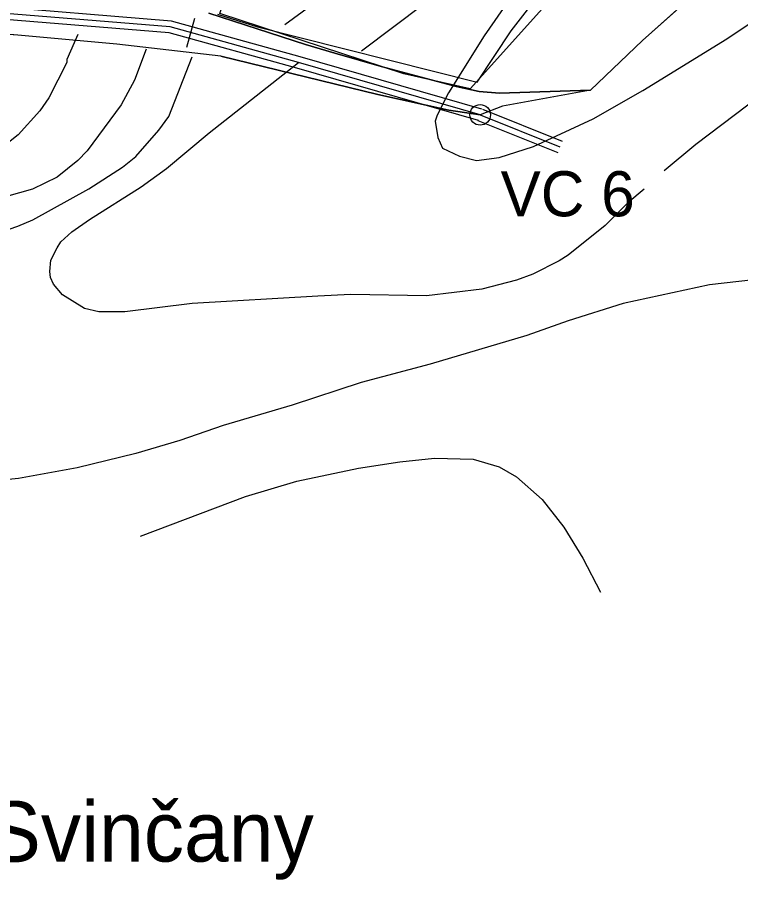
# Model space of a CAD drawing. Extents: x -662620 to -656370, y -1067090 to -1062990.
# Drawn here: x -658679.2 to -658438.7, y -1066673.1 to -1066386.4 of the extents above; entities that cross this region are included whole.
import ezdxf

# ---------------------------------------------------------------- set-up
doc = ezdxf.new("R2010")
doc.units = 0
for name, color, linetype in [('HRANICE_KATASTRÁLNÍHO_ÚZEMÍ', 7, 'Continuous'), ('NÁZEV_K__Ú_', 7, 'Continuous'), ('OBVOD_PÚ', 7, 'Continuous'), ('Organizacni_opatreni_ochranne_zatravnení__protierozni_rozmistovani_plodin__osevni_postup__stridani_plodin', 7, 'Continuous'), ('ORNÁ_PŮDA_-_STÁVAJÍCÍ', 7, 'Continuous'), ('OSTATNÍ_PLOCHA_-_STÁVAJÍCÍ', 7, 'Continuous'), ('POLNÍ_CESTA_STÁVAJÍCÍ_-_KRAJ', 7, 'Continuous'), ('POLNÍ_CESTA_STÁVAJÍCÍ_-_OSA', 7, 'Continuous'), ('VRSTEVNICE_ZDŮRAZNĚNÁ', 7, 'Continuous'), ('VRSTEVNICE_ZÁKLADNÍ', 7, 'Continuous')]:
    doc.layers.add(name, color=color, linetype=linetype)

msp = doc.modelspace()

# ---------------------------------------------------------------- linework, layer by layer
at = {"layer": 'HRANICE_KATASTRÁLNÍHO_ÚZEMÍ'}
msp.add_lwpolyline([(-658612.67, -1066385.38), (-658599.32, -1066389.61), (-658526.32, -1066407.97), (-658515.01, -1066390.91), (-658499.54, -1066370.87)], dxfattribs=at)
at = {"layer": 'OBVOD_PÚ'}
for points in [[(-658471.34, -1066394.1), (-658449.72, -1066374.6)], [(-658679.01, -1066392.28), (-658716.35, -1066389.62)], [(-658646.07, -1066395.35), (-658679.01, -1066392.28)], [(-658611.51, -1066399.29), (-658646.07, -1066395.35)], [(-658488.62, -1066410.62), (-658471.34, -1066394.1)], [(-658611.51, -1066399.29), (-658559.37, -1066412.03)], [(-658488.62, -1066410.62), (-658517.9, -1066415.96)], [(-658559.37, -1066412.03), (-658535.78, -1066417.25)], [(-658517.9, -1066415.96), (-658525.32, -1066418.83)], [(-658535.78, -1066417.25), (-658525.32, -1066418.83)]]:
    msp.add_lwpolyline(points, dxfattribs=at)
at = {"layer": 'Organizacni_opatreni_ochranne_zatravnení__protierozni_rozmistovani_plodin__osevni_postup__stridani_plodin'}
msp.add_lwpolyline([(-658515.32, -1066087.97), (-658515.1, -1066087.3), (-658463.1, -1066099.7), (-658439.9, -1066104), (-658420, -1066108.1), (-658378.44, -1066116.48), (-658322, -1066128.5), (-658314.14, -1066130.32), (-658331.87, -1066164.3), (-658365.21, -1066192.88), (-658382.67, -1066230.98), (-658387.44, -1066253.2), (-658528.66, -1066410.12), (-658550.72, -1066405.24), (-658611.9, -1066385.13)], close=True, dxfattribs=at)
at = {"layer": 'ORNÁ_PŮDA_-_STÁVAJÍCÍ'}
for p, q in [((-658449.72, -1066374.6), (-658471.34, -1066394.1)), ((-658583.4, -1066395.38), (-658615.46, -1066385)), ((-658573.6, -1066398.36), (-658583.4, -1066395.38)), ((-658471.34, -1066394.1), (-658488.62, -1066410.62)), ((-658558.21, -1066402.76), (-658573.6, -1066398.36)), ((-658533.26, -1066409.43), (-658558.21, -1066402.76)), ((-658525.62, -1066411.09), (-658533.26, -1066409.43)), ((-658518.94, -1066411.63), (-658525.62, -1066411.09)), ((-658488.62, -1066410.62), (-658518.94, -1066411.63))]:
    msp.add_line(p, q, dxfattribs=at)
msp.add_lwpolyline([(-658449.72, -1066374.6), (-658471.34, -1066394.1), (-658488.62, -1066410.62), (-658518.94, -1066411.63), (-658525.62, -1066411.09), (-658533.26, -1066409.43), (-658558.21, -1066402.76), (-658573.6, -1066398.36), (-658583.4, -1066395.38), (-658615.46, -1066385)], dxfattribs=at)
at = {"layer": 'OSTATNÍ_PLOCHA_-_STÁVAJÍCÍ'}
for p, q in [((-658615.46, -1066385), (-658583.4, -1066395.38)), ((-658615.46, -1066385), (-658583.4, -1066395.38)), ((-658679.01, -1066392.28), (-658716.35, -1066389.62)), ((-658679.01, -1066392.28), (-658716.35, -1066389.62)), ((-658646.07, -1066395.35), (-658679.01, -1066392.28)), ((-658646.07, -1066395.35), (-658679.01, -1066392.28)), ((-658611.51, -1066399.29), (-658646.07, -1066395.35)), ((-658611.51, -1066399.29), (-658646.07, -1066395.35)), ((-658583.4, -1066395.38), (-658573.6, -1066398.36)), ((-658583.4, -1066395.38), (-658573.6, -1066398.36)), ((-658559.37, -1066412.03), (-658611.51, -1066399.29)), ((-658559.37, -1066412.03), (-658611.51, -1066399.29)), ((-658573.6, -1066398.36), (-658558.21, -1066402.76)), ((-658573.6, -1066398.36), (-658558.21, -1066402.76)), ((-658558.21, -1066402.76), (-658533.26, -1066409.43)), ((-658558.21, -1066402.76), (-658533.26, -1066409.43)), ((-658533.26, -1066409.43), (-658525.62, -1066411.09)), ((-658533.26, -1066409.43), (-658525.62, -1066411.09)), ((-658525.62, -1066411.09), (-658518.94, -1066411.63)), ((-658525.62, -1066411.09), (-658518.94, -1066411.63)), ((-658518.94, -1066411.63), (-658488.62, -1066410.62)), ((-658518.94, -1066411.63), (-658488.62, -1066410.62)), ((-658488.62, -1066410.62), (-658517.9, -1066415.96)), ((-658488.62, -1066410.62), (-658517.9, -1066415.96)), ((-658535.78, -1066417.25), (-658559.37, -1066412.03)), ((-658535.78, -1066417.25), (-658559.37, -1066412.03)), ((-658517.9, -1066415.96), (-658525.32, -1066418.83)), ((-658517.9, -1066415.96), (-658525.32, -1066418.83)), ((-658525.32, -1066418.83), (-658535.78, -1066417.25)), ((-658525.32, -1066418.83), (-658535.78, -1066417.25))]:
    msp.add_line(p, q, dxfattribs=at)
msp.add_lwpolyline([(-658615.46, -1066385), (-658583.4, -1066395.38), (-658573.6, -1066398.36), (-658558.21, -1066402.76), (-658533.26, -1066409.43), (-658525.62, -1066411.09), (-658518.94, -1066411.63), (-658488.62, -1066410.62), (-658517.9, -1066415.96), (-658525.32, -1066418.83), (-658535.78, -1066417.25), (-658559.37, -1066412.03), (-658611.51, -1066399.29), (-658646.07, -1066395.35), (-658679.01, -1066392.28), (-658716.35, -1066389.62)], dxfattribs=at)
msp.add_lwpolyline([(-658615.46, -1066385), (-658583.4, -1066395.38), (-658573.6, -1066398.36), (-658558.21, -1066402.76), (-658533.26, -1066409.43), (-658525.62, -1066411.09), (-658518.94, -1066411.63), (-658488.62, -1066410.62), (-658517.9, -1066415.96), (-658525.32, -1066418.83), (-658535.78, -1066417.25), (-658559.37, -1066412.03), (-658611.51, -1066399.29), (-658646.07, -1066395.35), (-658679.01, -1066392.28), (-658716.35, -1066389.62)], dxfattribs=at)
at = {"layer": 'POLNÍ_CESTA_STÁVAJÍCÍ_-_KRAJ'}
for points in [[(-658524.77, -1066416.91), (-658585.14, -1066399.5), (-658627.95, -1066387.63), (-658692.63, -1066382.35), (-658745.41, -1066382.35), (-658844.82, -1066394.86), (-658910.58, -1066405.85), (-659008.67, -1066433.22), (-659055.89, -1066439.26), (-659092.46, -1066437.38), (-659149.26, -1066425.87), (-659161.27, -1066431.66), (-659178.7, -1066451.74), (-659206.01, -1066461.71), (-659282.28, -1066460.95), (-659319.31, -1066453.29)], [(-658525.87, -1066420.75), (-658586.23, -1066403.35), (-658628.66, -1066391.58), (-658692.79, -1066386.35), (-658745.16, -1066386.35), (-658844.24, -1066398.82), (-658909.71, -1066409.76), (-659007.88, -1066437.15), (-659055.74, -1066443.28), (-659092.96, -1066441.36), (-659148.74, -1066430.05), (-659158.79, -1066434.91), (-659176.35, -1066455.14), (-659205.33, -1066465.71), (-659282.71, -1066464.95), (-659320.12, -1066457.21)], [(-658524.58, -1066416.97), (-658498.08, -1066427.61)], [(-658526.06, -1066420.69), (-658499.57, -1066431.32)]]:
    msp.add_lwpolyline(points, dxfattribs=at)
msp.add_circle((-658525.32, -1066418.83), 3.43, dxfattribs=at)
at = {"layer": 'POLNÍ_CESTA_STÁVAJÍCÍ_-_OSA'}
for points in [[(-658525.32, -1066418.83), (-658585.69, -1066401.42), (-658628.3, -1066389.61), (-658692.71, -1066384.35), (-658745.29, -1066384.35), (-658844.53, -1066396.84), (-658910.15, -1066407.8), (-659008.28, -1066435.19), (-659055.82, -1066441.27), (-659092.71, -1066439.37), (-659149, -1066427.96), (-659160.03, -1066433.28), (-659177.52, -1066453.44), (-659205.67, -1066463.71), (-659282.5, -1066462.95), (-659319.71, -1066455.25)], [(-658622.84, -1066396.31), (-658620.17, -1066386.67)], [(-658525.32, -1066418.83), (-658498.82, -1066429.46)]]:
    msp.add_lwpolyline(points, dxfattribs=at)
at = {"layer": 'VRSTEVNICE_ZDŮRAZNĚNÁ'}
for points in [[(-658507.86, -1066079.28), (-658508.44, -1066099.02), (-658509.59, -1066112.78), (-658514.89, -1066144.88), (-658525.06, -1066181.57), (-658527.07, -1066190.74), (-658530.08, -1066213.68), (-658530.08, -1066227.43), (-658529.36, -1066236.61), (-658525.49, -1066264.12), (-658524.78, -1066278.17), (-658524.92, -1066296.51), (-658526.21, -1066305.68), (-658528.22, -1066314.86), (-658532.52, -1066328.62), (-658537.1, -1066337.79), (-658542.69, -1066346.39), (-658550.57, -1066355.56), (-658568.92, -1066373.19), (-658590.27, -1066388.95)], [(-658694.46, -1066461.18), (-658678.99, -1066455.88), (-658673.97, -1066453.73), (-658655.34, -1066443.41), (-658644.16, -1066436.25), (-658639.72, -1066432.66), (-658632.12, -1066423.92), (-658628.83, -1066419.33), (-658621.09, -1066399.56)], [(-658434.49, -1066473.65), (-658449.11, -1066475.37), (-658477.77, -1066481.53), (-658496.11, -1066487.27), (-658509.87, -1066492.14), (-658541.98, -1066501.74), (-658564.91, -1066507.76), (-658587.84, -1066515.36), (-658610.77, -1066522.09), (-658625.1, -1066527.11), (-658639.72, -1066531.41), (-658659.21, -1066536.14), (-658678.7, -1066539.72), (-658693.32, -1066541.15)]]:
    msp.add_lwpolyline(points, dxfattribs=at)
at = {"layer": 'VRSTEVNICE_ZÁKLADNÍ'}
for points in [[(-658473.8, -1066083.22), (-658473.61, -1066097.3), (-658474.47, -1066115.93), (-658477.63, -1066134.56), (-658485.94, -1066168.1), (-658492.82, -1066187.02), (-658493.25, -1066187.16), (-658496.54, -1066196.76), (-658498.98, -1066207.08), (-658499.98, -1066218.26), (-658500.13, -1066242.63), (-658503.28, -1066266.42), (-658505, -1066285.05), (-658507.87, -1066307.98), (-658508.58, -1066312.28), (-658512.16, -1066330.91), (-658517.47, -1066346.67), (-658522.2, -1066356.71), (-658524.78, -1066361.01), (-658535.1, -1066373.33), (-658543.7, -1066381.79), (-658564.76, -1066397.69)], [(-658473.8, -1066083.22), (-658473.61, -1066097.3), (-658474.47, -1066115.93), (-658477.63, -1066134.56), (-658485.94, -1066168.1), (-658492.82, -1066187.02), (-658493.25, -1066187.16), (-658496.54, -1066196.76), (-658498.98, -1066207.08), (-658499.98, -1066218.26), (-658500.13, -1066242.63), (-658503.28, -1066266.42), (-658505, -1066285.05), (-658507.87, -1066307.98), (-658508.58, -1066312.28), (-658512.16, -1066330.91), (-658517.47, -1066346.67), (-658522.2, -1066356.71), (-658524.78, -1066361.01), (-658535.1, -1066373.33), (-658543.7, -1066381.79), (-658564.76, -1066397.69)], [(-658515.89, -1066380.93), (-658524.06, -1066392.53), (-658535.81, -1066411.45), (-658539.68, -1066418.9), (-658540.26, -1066420.91), (-658539.39, -1066426.36), (-658537.82, -1066429.94), (-658532.23, -1066432.52), (-658526.5, -1066433.95), (-658519.05, -1066432.95), (-658507.58, -1066429.37), (-658487.8, -1066420.19), (-658471.32, -1066410.74), (-658443.37, -1066393.54), (-658407.26, -1066369.17)], [(-658515.89, -1066380.93), (-658524.06, -1066392.53), (-658535.81, -1066411.45), (-658539.68, -1066418.9), (-658540.26, -1066420.91), (-658539.39, -1066426.36), (-658537.82, -1066429.94), (-658532.23, -1066432.52), (-658526.5, -1066433.95), (-658519.05, -1066432.95), (-658507.58, -1066429.37), (-658487.8, -1066420.19), (-658471.32, -1066410.74), (-658443.37, -1066393.54), (-658407.26, -1066369.17)], [(-658659.05, -1066392.07), (-658662.65, -1066400.42), (-658662.65, -1066401.42), (-658668.67, -1066413.17), (-658671.68, -1066417.47), (-658678.84, -1066425.5), (-658683.72, -1066429.37)], [(-658659.05, -1066392.07), (-658662.65, -1066400.42), (-658662.65, -1066401.42), (-658668.67, -1066413.17), (-658671.68, -1066417.47), (-658678.84, -1066425.5), (-658683.72, -1066429.37)], [(-658636.33, -1066396.98), (-658640.15, -1066407.3), (-658644.59, -1066415.46), (-658655.91, -1066430.8), (-658659.07, -1066433.95), (-658665.94, -1066439.54), (-658674.11, -1066443.56), (-658682.71, -1066445.99)], [(-658636.33, -1066396.98), (-658640.15, -1066407.3), (-658644.59, -1066415.46), (-658655.91, -1066430.8), (-658659.07, -1066433.95), (-658665.94, -1066439.54), (-658674.11, -1066443.56), (-658682.71, -1066445.99)], [(-658415, -1066399.41), (-658453.69, -1066428.65), (-658464.15, -1066437.39)], [(-658415, -1066399.41), (-658453.69, -1066428.65), (-658464.15, -1066437.39)], [(-658470.79, -1066443.48), (-658476.23, -1066448.08), (-658483.79, -1066455.59), (-658496.11, -1066465.48), (-658499.12, -1066467.35), (-658507.87, -1066471.79), (-658513.31, -1066473.8), (-658524.78, -1066476.8), (-658543.12, -1066478.95), (-658568.35, -1066478.52), (-658579.24, -1066479.1), (-658621.09, -1066481.53), (-658643.44, -1066484.26), (-658652.04, -1066484.26), (-658656.77, -1066483.25), (-658664.08, -1066478.67), (-658667.09, -1066475.09), (-658668.09, -1066472.94), (-658668.38, -1066470.93), (-658667.97, -1066467.17), (-658665.94, -1066463.05), (-658664.65, -1066461.04), (-658661.08, -1066457.69), (-658655.2, -1066453.59), (-658638, -1066442.7), (-658629.54, -1066436.68), (-658615.35, -1066424.78), (-658585.69, -1066401.42)], [(-658470.79, -1066443.48), (-658476.23, -1066448.08), (-658483.79, -1066455.59), (-658496.11, -1066465.48), (-658499.12, -1066467.35), (-658507.87, -1066471.79), (-658513.31, -1066473.8), (-658524.78, -1066476.8), (-658543.12, -1066478.95), (-658568.35, -1066478.52), (-658579.24, -1066479.1), (-658621.09, -1066481.53), (-658643.44, -1066484.26), (-658652.04, -1066484.26), (-658656.77, -1066483.25), (-658664.08, -1066478.67), (-658667.09, -1066475.09), (-658668.09, -1066472.94), (-658668.38, -1066470.93), (-658667.97, -1066467.17), (-658665.94, -1066463.05), (-658664.65, -1066461.04), (-658661.08, -1066457.69), (-658655.2, -1066453.59), (-658638, -1066442.7), (-658629.54, -1066436.68), (-658615.35, -1066424.78), (-658585.69, -1066401.42)], [(-658638.25, -1066558.88), (-658603.32, -1066545.74), (-658586.26, -1066540.58), (-658565.77, -1066536.28), (-658552.01, -1066534.13), (-658540.54, -1066532.98), (-658527.64, -1066533.27), (-658519.05, -1066535.85), (-658513.31, -1066539.15)], [(-658638.25, -1066558.88), (-658603.32, -1066545.74), (-658586.26, -1066540.58), (-658565.77, -1066536.28), (-658552.01, -1066534.13), (-658540.54, -1066532.98), (-658527.64, -1066533.27), (-658519.05, -1066535.85), (-658513.31, -1066539.15)], [(-658513.31, -1066539.15), (-658504.71, -1066546.74), (-658497.55, -1066555.92), (-658491.24, -1066566.23), (-658485.34, -1066577.51)], [(-658513.31, -1066539.15), (-658504.71, -1066546.74), (-658497.55, -1066555.92), (-658491.24, -1066566.23), (-658485.34, -1066577.51)]]:
    msp.add_lwpolyline(points, dxfattribs=at)

# ---------------------------------------------------------------- texts
at = {"layer": 'NÁZEV_K__Ú_'}
msp.add_text('k.ú. Svinčany', height=20, dxfattribs=at).set_placement((-658739.69, -1066667.07))
at = {"layer": 'POLNÍ_CESTA_STÁVAJÍCÍ_-_OSA'}
msp.add_text('VC 6', height=15, dxfattribs=at).set_placement((-658518.56, -1066452.56))

doc.saveas('drawing.dxf')
